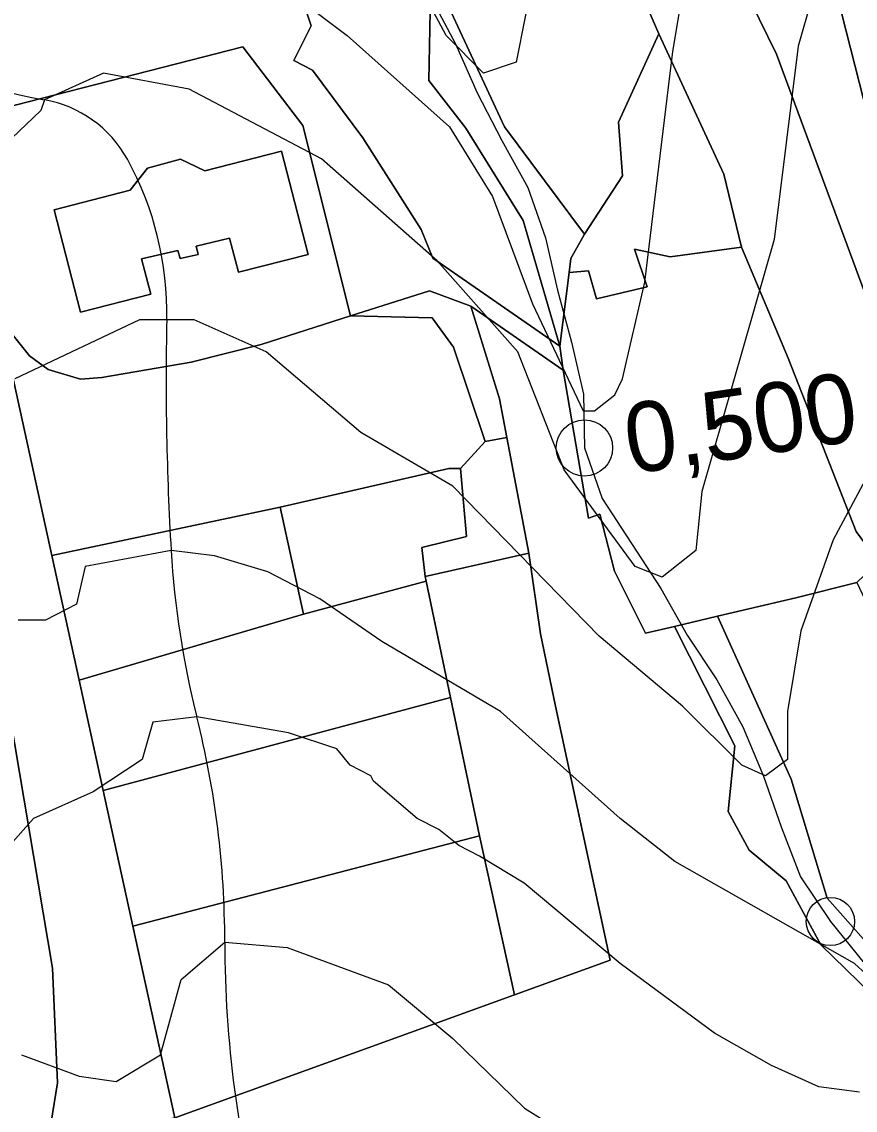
# Model space of a CAD drawing. Extents: x -510989 to -501240, y -1184665 to -1176089.
# Drawn here: x -504614 to -504458.7, y -1182645.4 to -1182442.4 of the extents above; entities that cross this region are included whole.
import ezdxf

# ---------------------------------------------------------------- set-up
doc = ezdxf.new("R2010")
doc.units = 0
for name, color, linetype in [('lesni_pozemek', 7, 'Continuous'), ('NAVRH_rozvodnice', 7, 'Continuous'), ('orna_puda', 7, 'Continuous'), ('ostatni_plocha_x_neplodna_puda', 7, 'Continuous'), ('ostatni_plocha_x_ostatni_komunikace', 7, 'Continuous'), ('ostatni_plocha_x_zelen', 7, 'Continuous'), ('ovocny_sad', 7, 'Continuous'), ('STAV_zaplavove_uzemi', 7, 'Continuous'), ('trasovani_toku', 7, 'Continuous'), ('trvaly_travni_porost', 7, 'Continuous'), ('vrstevnice_01', 7, 'Continuous'), ('vrstevnice_02', 7, 'Continuous'), ('zastavena_plocha_a_nadvori', 7, 'Continuous'), ('zastavena_plocha_a_nadvori_x_zboreniste', 7, 'Continuous')]:
    doc.layers.add(name, color=color, linetype=linetype)

msp = doc.modelspace()

# ---------------------------------------------------------------- linework, layer by layer
at = {"layer": 'lesni_pozemek'}
for points in [[(-504573.32, -1182382.22), (-504558.1, -1182379.69), (-504553.45, -1182392.38), (-504552.55, -1182416.88), (-504537.89, -1182440.46), (-504538.14, -1182453.37), (-504531.29, -1182462.26), (-504520.59, -1182479.51), (-504513.75, -1182502.9), (-504537.39, -1182486.53), (-504539.6, -1182481.14), (-504550.43, -1182464.05), (-504559.82, -1182451.48), (-504563.3, -1182449.67), (-504560.11, -1182443.21), (-504566.52, -1182423.89)], [(-504538.83, -1182545.87), (-504519.54, -1182541.5), (-504517.37, -1182556.52), (-504514.54, -1182570.03), (-504504.36, -1182617.36), (-504522.2, -1182623.85), (-504528.72, -1182594.2), (-504534.11, -1182568.42), (-504538.65, -1182546.72)], [(-504484.36, -1182553.26), (-504470.6, -1182583.61), (-504463.9, -1182605.8), (-504441.71, -1182630.91), (-504429.65, -1182661.94), (-504413.93, -1182685.1), (-504407.11, -1182696.55), (-504400.77, -1182701.43), (-504400.5, -1182702.56), (-504394.66, -1182707), (-504393.85, -1182708.89), (-504400.74, -1182709.57), (-504411.67, -1182710.63), (-504430.76, -1182693.84), (-504439.24, -1182680.04), (-504442.8, -1182651.66), (-504438.17, -1182646.67), (-504439.39, -1182639.55), (-504465.08, -1182614.54), (-504471.59, -1182602.62), (-504478.43, -1182596.87), (-504482.37, -1182589.69), (-504481.12, -1182577.4), (-504492.36, -1182555.2)]]:
    msp.add_lwpolyline(points, close=True, dxfattribs=at)
msp.add_lwpolyline([(-504585.52, -1182646.79), (-504568.82, -1182640.74), (-504522.2, -1182623.85), (-504504.36, -1182617.36), (-504514.54, -1182570.03), (-504517.37, -1182556.52), (-504519.54, -1182541.5), (-504523.64, -1182519.97), (-504525.02, -1182512.73), (-504530.31, -1182495.45), (-504513.11, -1182507.41), (-504508.4, -1182534.97), (-504506.29, -1182534.26), (-504503.53, -1182544.89), (-504497.76, -1182556.43), (-504492.36, -1182555.2), (-504481.12, -1182577.4), (-504482.37, -1182589.69), (-504478.43, -1182596.87), (-504471.59, -1182602.62), (-504465.08, -1182614.54), (-504439.39, -1182639.55), (-504438.17, -1182646.67)], dxfattribs=at)
at = {"layer": 'NAVRH_rozvodnice'}
for centre, radius, start, end in [((-504594.88, -1182370.98), 87.31, 211.0417, 260.1547), ((-504613.56, -1182478.6), 21.92, 28.7793, 80.1547), ((-504646.57, -1182496.73), 59.58, 358.7802, 28.7793), ((-504051.83, -1182509.4), 535.29, 178.7802, 183.3848), ((-504419.29, -1182531.13), 167.19, 183.3848, 194.15), ((-504748.2, -1182614.05), 172.01, 0.0167, 14.15), ((-504365.5, -1182613.94), 210.69, 180.0167, 195.009)]:
    msp.add_arc(centre, radius, start, end, dxfattribs=at)
at = {"layer": 'orna_puda'}
for points in [[(-504483.5, -1182390.37), (-504480.27, -1182396.41), (-504466.11, -1182421.72), (-504457.14, -1182456.86), (-504437.28, -1182494.12), (-504439.58, -1182494.52), (-504447.11, -1182495.85), (-504444.41, -1182505.45), (-504451.18, -1182508.46), (-504473.39, -1182448.47), (-504499.12, -1182395.82)], [(-504499.12, -1182395.82), (-504473.39, -1182448.47), (-504451.18, -1182508.46), (-504450.34, -1182510.72), (-504446.06, -1182521.14), (-504441.56, -1182532.11), (-504445.47, -1182534.75), (-504454.38, -1182543.14), (-504458.53, -1182537.45), (-504464.19, -1182523.03), (-504471.2, -1182505.18), (-504479.91, -1182484.47), (-504483.21, -1182470.86), (-504495.28, -1182444.66), (-504504.85, -1182422.65), (-504513.49, -1182405.93), (-504515.06, -1182401.38)], [(-504608.41, -1182541.97), (-504565.86, -1182532.94), (-504561.51, -1182552.86), (-504603.34, -1182565.18)]]:
    msp.add_lwpolyline(points, close=True, dxfattribs=at)
at = {"layer": 'ostatni_plocha_x_neplodna_puda'}
for points in [[(-504553.45, -1182392.38), (-504542.28, -1182422.83), (-504524.05, -1182462.01), (-504509.12, -1182482.06), (-504511.71, -1182486.59), (-504512.02, -1182489.16), (-504513.75, -1182502.9), (-504520.59, -1182479.51), (-504531.29, -1182462.26), (-504538.14, -1182453.37), (-504537.89, -1182440.46), (-504552.55, -1182416.88)], [(-504530.31, -1182495.45), (-504525.02, -1182512.73), (-504523.64, -1182519.97), (-504527.67, -1182520.7), (-504533.54, -1182503.1), (-504537.52, -1182497.62), (-504552.76, -1182497.25), (-504538.05, -1182492.62)], [(-504527.67, -1182520.7), (-504523.64, -1182519.97), (-504519.54, -1182541.5), (-504538.83, -1182545.87), (-504539.45, -1182540.47), (-504531.16, -1182538.38), (-504532.25, -1182525.75)]]:
    msp.add_lwpolyline(points, close=True, dxfattribs=at)
msp.add_lwpolyline([(-504630.43, -1182488.04), (-504608.32, -1182618.85), (-504607.36, -1182640.23), (-504611.77, -1182667.61), (-504623.06, -1182646.35)], dxfattribs=at)
at = {"layer": 'ostatni_plocha_x_ostatni_komunikace'}
msp.add_lwpolyline([(-504618.04, -1182497.86), (-504608.41, -1182541.97), (-504603.34, -1182565.18), (-504598.85, -1182585.72), (-504593.32, -1182611.07), (-504585.52, -1182646.79), (-504590.37, -1182647.84), (-504593.41, -1182648.12), (-504597.52, -1182651.15), (-504599.57, -1182657.86), (-504609.45, -1182700.52), (-504608.44, -1182684.21), (-504609.38, -1182684.36), (-504611.77, -1182667.61), (-504607.36, -1182640.23), (-504608.32, -1182618.85), (-504630.43, -1182488.04)], dxfattribs=at)
at = {"layer": 'ostatni_plocha_x_zelen'}
msp.add_lwpolyline([(-504641.21, -1182396.51), (-504609.62, -1182388.24), (-504601.44, -1182386.88), (-504573.32, -1182382.22), (-504566.52, -1182423.89), (-504560.11, -1182443.21), (-504563.3, -1182449.67), (-504559.82, -1182451.48), (-504550.43, -1182464.05), (-504539.6, -1182481.14), (-504537.39, -1182486.53), (-504513.75, -1182502.9), (-504513.11, -1182507.41), (-504530.31, -1182495.45), (-504538.05, -1182492.62), (-504552.76, -1182497.25), (-504561.65, -1182461.8), (-504572.85, -1182447.14), (-504617.69, -1182458.63)], dxfattribs=at)
for points in [[(-504617.69, -1182458.63), (-504572.85, -1182447.14), (-504561.65, -1182461.8), (-504552.76, -1182497.25), (-504569.38, -1182502.62), (-504582.47, -1182505.92), (-504599.08, -1182508.75), (-504603.05, -1182509.04), (-504609.09, -1182507.24), (-504612.59, -1182504.69), (-504618.04, -1182497.86), (-504617.97, -1182490.12)], [(-504590.57, -1182469.73), (-504593.81, -1182473.82), (-504608.01, -1182477.47), (-504603.1, -1182496.55), (-504589.99, -1182493.23), (-504591.69, -1182486.63), (-504584.91, -1182485.05), (-504584.52, -1182486.59), (-504581.13, -1182485.8), (-504581.52, -1182484.26), (-504575.28, -1182482.81), (-504573.66, -1182489.09), (-504560.67, -1182485.81), (-504565.61, -1182466.57), (-504579.89, -1182470.24), (-504584.47, -1182468.06)]]:
    msp.add_lwpolyline(points, close=True, dxfattribs=at)
at = {"layer": 'ovocny_sad'}
msp.add_lwpolyline([(-504479.91, -1182484.47), (-504471.2, -1182505.18), (-504464.19, -1182523.03), (-504458.53, -1182537.45), (-504454.38, -1182543.14), (-504458.37, -1182546.96), (-504469.74, -1182549.81), (-504484.36, -1182553.26), (-504492.36, -1182555.2), (-504497.76, -1182556.43), (-504503.53, -1182544.89), (-504506.29, -1182534.26), (-504508.4, -1182534.97), (-504513.11, -1182507.41), (-504513.75, -1182502.9), (-504512.02, -1182489.16), (-504508.41, -1182488.9), (-504506.91, -1182494.1), (-504497.46, -1182491.83), (-504499.82, -1182484.84), (-504493.21, -1182486.26)], close=True, dxfattribs=at)
at = {"layer": 'STAV_zaplavove_uzemi'}
msp.add_spline([(-502250.32, -1184002.61), (-502355.07, -1183875.41), (-502442.37, -1183790.61), (-502477.29, -1183700.82), (-502532.16, -1183578.61), (-502567.08, -1183448.91), (-502626.05, -1183402.34), (-502705.41, -1183380.59), (-502814.2, -1183349.87), (-502882.03, -1183297.39), (-502931.95, -1183237.24), (-503042.02, -1183107.97), (-503139.64, -1183018.94), (-503222.14, -1182957.59), (-503308.56, -1182839.96), (-503316.24, -1182784.92), (-503330.32, -1182756.77), (-503348.24, -1182719.65), (-503334.16, -1182651.82), (-503323.92, -1182595.5), (-503313.68, -1182526.39), (-503294.1, -1182480.5), (-503251.86, -1182396.03), (-503229.34, -1182314.37), (-503216.1, -1182227.15), (-503242.43, -1182174.5), (-503271.86, -1182129.59), (-503287.34, -1182081.58), (-503343.88, -1182028.1), (-503361.79, -1182008.91), (-503396.35, -1181952.59), (-503442.43, -1181933.39), (-503497.46, -1181888.6), (-503525.62, -1181860.44), (-503528.18, -1181837.4), (-503548.66, -1181767.01), (-503558.9, -1181729.89), (-503576.82, -1181682.53), (-503578.1, -1181621.1), (-503567.86, -1181572.46), (-503552.5, -1181536.63), (-503538.04, -1181458.36), (-503518.33, -1181411.9), (-503509.88, -1181341.51), (-503497.21, -1181207.63), (-503499.77, -1181097.56), (-503498.02, -1181031.35), (-503510.82, -1180970.85), (-503549.22, -1180952.23), (-503571.32, -1180940.6), (-503605.07, -1180937.11), (-503651.61, -1180939.44), (-503671.39, -1180917.33), (-503679.53, -1180892.89), (-503713.27, -1180871.95), (-503727.24, -1180859.15), (-503734.22, -1180833.55), (-503728.4, -1180799.81), (-503741.2, -1180770.72), (-503722.82, -1180725.17), (-503721.54, -1180703.41), (-503731.78, -1180697.01), (-503767.61, -1180699.57), (-503790.65, -1180697.01), (-503817.53, -1180697.01), (-503861.04, -1180686.77), (-503889.2, -1180675.25), (-503900.72, -1180668.85), (-503953.2, -1180679.09), (-503997.99, -1180697.01), (-504063.27, -1180722.61), (-504109.34, -1180749.49), (-504142.62, -1180776.36), (-504177.18, -1180796.84), (-504211.73, -1180817.32), (-504414.98, -1180961.5), (-504472.7, -1180998.11), (-504544.51, -1181068.5), (-504600.82, -1181143.12), (-504621.94, -1181196.62), (-504641.65, -1181267.01), (-504660.25, -1181350.62), (-504634.7, -1181398.32), (-504617.66, -1181447.72), (-504600.62, -1181492.01), (-504587, -1181548.23), (-504592.11, -1181628.29), (-504569.96, -1181682.81), (-504568.26, -1181664.07), (-504554.63, -1181621.48), (-504547.82, -1181597.63)], degree=3, dxfattribs=at)
at = {"layer": 'trasovani_toku'}
for p, q in [((-504537.88, -1182437.7), (-504533.19, -1182446.53)), ((-504533.19, -1182446.53), (-504529.18, -1182455.69)), ((-504529.18, -1182455.69), (-504524.53, -1182464.55)), ((-504524.53, -1182464.55), (-504519.73, -1182473.32)), ((-504519.73, -1182473.32), (-504516.41, -1182482.75)), ((-504516.41, -1182482.75), (-504514.18, -1182492.5)), ((-504514.18, -1182492.5), (-504511.55, -1182502.15)), ((-504511.55, -1182502.15), (-504509.31, -1182511.89)), ((-504509.31, -1182511.89), (-504509.16, -1182521.89)), ((-504509.16, -1182521.89), (-504505.88, -1182531.34)), ((-504505.88, -1182531.34), (-504500.41, -1182539.71)), ((-504500.41, -1182539.71), (-504494.91, -1182548.07)), ((-504494.91, -1182548.07), (-504490.02, -1182556.79)), ((-504490.02, -1182556.79), (-504484.46, -1182565.1)), ((-504484.46, -1182565.1), (-504479.64, -1182573.86)), ((-504479.64, -1182573.86), (-504475.79, -1182583.09)), ((-504475.79, -1182583.09), (-504472.49, -1182592.53)), ((-504472.49, -1182592.53), (-504468.87, -1182601.85)), ((-504468.87, -1182601.85), (-504463.32, -1182610.17)), ((-504463.32, -1182610.17), (-504457.01, -1182617.93))]:
    msp.add_line(p, q, dxfattribs=at)
for centre, radius in [((-504509.16, -1182521.89), 5.25), ((-504463.32, -1182610.17), 4.5)]:
    msp.add_circle(centre, radius, dxfattribs=at)
at = {"layer": 'trvaly_travni_porost'}
for points in [[(-504558.49, -1182377.46), (-504525.84, -1182370.06), (-504522.29, -1182380.38), (-504538.72, -1182385.21), (-504537.23, -1182390.75), (-504520.42, -1182385.81), (-504515.06, -1182401.38), (-504513.49, -1182405.93), (-504504.85, -1182422.65), (-504495.28, -1182444.66), (-504502.78, -1182461.17), (-504502.08, -1182471.19), (-504509.12, -1182482.06), (-504524.05, -1182462.01), (-504542.28, -1182422.83), (-504553.45, -1182392.38), (-504558.1, -1182379.69)], [(-504466.11, -1182421.72), (-504413.7, -1182402.29), (-504403.28, -1182448.04), (-504410.51, -1182449.89), (-504400.59, -1182485.45), (-504410.37, -1182489.19), (-504424.1, -1182495.87), (-504403.05, -1182551.15), (-504367.8, -1182641.43), (-504375.6, -1182644.92), (-504398.36, -1182588.59), (-504414.39, -1182547.28), (-504429.03, -1182513.42), (-504437.22, -1182494.46), (-504437.28, -1182494.12), (-504457.14, -1182456.86)], [(-504537.52, -1182497.62), (-504533.54, -1182503.1), (-504527.67, -1182520.7), (-504532.25, -1182525.75), (-504534.46, -1182525.75), (-504565.86, -1182532.94), (-504608.41, -1182541.97), (-504618.04, -1182497.86), (-504612.59, -1182504.69), (-504609.09, -1182507.24), (-504603.05, -1182509.04), (-504599.08, -1182508.75), (-504582.47, -1182505.92), (-504569.38, -1182502.62), (-504552.76, -1182497.25)], [(-504534.46, -1182525.75), (-504532.25, -1182525.75), (-504531.16, -1182538.38), (-504539.45, -1182540.47), (-504538.83, -1182545.87), (-504538.65, -1182546.72), (-504561.51, -1182552.86), (-504565.86, -1182532.94)], [(-504561.51, -1182552.86), (-504538.65, -1182546.72), (-504534.11, -1182568.42), (-504598.85, -1182585.72), (-504603.34, -1182565.18)], [(-504469.74, -1182549.81), (-504458.37, -1182546.96), (-504450.57, -1182563.65), (-504442.08, -1182591.33), (-504407, -1182675), (-504400.77, -1182701.43), (-504407.11, -1182696.55), (-504413.93, -1182685.1), (-504429.65, -1182661.94), (-504441.71, -1182630.91), (-504463.9, -1182605.8), (-504470.6, -1182583.61), (-504484.36, -1182553.26)], [(-504598.85, -1182585.72), (-504534.11, -1182568.42), (-504528.72, -1182594.2), (-504593.32, -1182611.07)], [(-504593.32, -1182611.07), (-504528.72, -1182594.2), (-504522.2, -1182623.85), (-504568.82, -1182640.74), (-504585.52, -1182646.79)]]:
    msp.add_lwpolyline(points, close=True, dxfattribs=at)
at = {"layer": 'vrstevnice_01'}
for points in [[(-504579.91, -1182425), (-504553.41, -1182445), (-504534.31, -1182462), (-504526.31, -1182475), (-504518.81, -1182495), (-504509.41, -1182515), (-504507.31, -1182515), (-504503.5, -1182512), (-504502.09, -1182509), (-504497.91, -1182491), (-504492.69, -1182448), (-504490, -1182432)], [(-504435.31, -1182435), (-504437.5, -1182446), (-504441, -1182487), (-504445.31, -1182504), (-504449.41, -1182514), (-504462.81, -1182539), (-504468.81, -1182556), (-504471.31, -1182571), (-504471.31, -1182580), (-504475.41, -1182583), (-504479.81, -1182581), (-504490.91, -1182570), (-504506.41, -1182557), (-504533.69, -1182529), (-504550.81, -1182519), (-504568.5, -1182504), (-504581.91, -1182498), (-504592.09, -1182498), (-504615.31, -1182509)], [(-504581.41, -1182572), (-504589.59, -1182573), (-504591.59, -1182580), (-504600.69, -1182586), (-504611.81, -1182591), (-504618.09, -1182598)], [(-504457.91, -1182642), (-504465.5, -1182641), (-504474.31, -1182637), (-504484.91, -1182631), (-504502.5, -1182618), (-504520.41, -1182603), (-504528.69, -1182598), (-504532.59, -1182596), (-504536.31, -1182593), (-504540.31, -1182591), (-504548.5, -1182584), (-504549, -1182583), (-504552.81, -1182581), (-504555.31, -1182578), (-504564.31, -1182575), (-504581.41, -1182572)]]:
    msp.add_lwpolyline(points, dxfattribs=at)
at = {"layer": 'vrstevnice_02'}
for points in [[(-504453.31, -1182212), (-504455, -1182232), (-504463.19, -1182274), (-504466.91, -1182315), (-504469.81, -1182326), (-504476.59, -1182341), (-504483.09, -1182352), (-504503.31, -1182377), (-504509.59, -1182389), (-504514.31, -1182402), (-504518.5, -1182433), (-504521.91, -1182450), (-504528, -1182452), (-504534.91, -1182445), (-504546.69, -1182423), (-504557.09, -1182412), (-504585.81, -1182390), (-504596.81, -1182378), (-504606.81, -1182372), (-504616.81, -1182368)], [(-504464.5, -1182430), (-504469.31, -1182447), (-504473.81, -1182483), (-504487.31, -1182530), (-504488.41, -1182541), (-504494.69, -1182546), (-504499.69, -1182544), (-504512.91, -1182526), (-504521.59, -1182504), (-504536.59, -1182487), (-504558.19, -1182468), (-504582.81, -1182455), (-504598.81, -1182452), (-504609.81, -1182457), (-504610.5, -1182459), (-504620, -1182468)], [(-504408.5, -1182442), (-504412.41, -1182489), (-504415.81, -1182501), (-504427.41, -1182523), (-504433.69, -1182540), (-504438.91, -1182574), (-504446.91, -1182600), (-504447.59, -1182613), (-504450.69, -1182621), (-504454.5, -1182622), (-504458.81, -1182618), (-504492.31, -1182599), (-504502.5, -1182591), (-504524.81, -1182571), (-504546.91, -1182558), (-504558.5, -1182550), (-504568.19, -1182545), (-504578.09, -1182542), (-504586.19, -1182541), (-504602.19, -1182544), (-504603.81, -1182551), (-504609.59, -1182554), (-504614.69, -1182554)], [(-504614.09, -1182635), (-504603.31, -1182639), (-504596.41, -1182640), (-504588.19, -1182635), (-504584.31, -1182621), (-504576.19, -1182614), (-504564.59, -1182615), (-504545.69, -1182622), (-504533.69, -1182632), (-504520.31, -1182645), (-504488.31, -1182665)]]:
    msp.add_lwpolyline(points, dxfattribs=at)
at = {"layer": 'zastavena_plocha_a_nadvori'}
msp.add_lwpolyline([(-504495.28, -1182444.66), (-504483.21, -1182470.86), (-504479.91, -1182484.47), (-504493.21, -1182486.26), (-504499.82, -1182484.84), (-504497.46, -1182491.83), (-504506.91, -1182494.1), (-504508.41, -1182488.9), (-504512.02, -1182489.16), (-504511.71, -1182486.59), (-504509.12, -1182482.06), (-504502.08, -1182471.19), (-504502.78, -1182461.17)], close=True, dxfattribs=at)
at = {"layer": 'zastavena_plocha_a_nadvori_x_zboreniste'}
msp.add_lwpolyline([(-504590.57, -1182469.73), (-504584.47, -1182468.06), (-504579.89, -1182470.24), (-504565.61, -1182466.57), (-504560.67, -1182485.81), (-504573.66, -1182489.09), (-504575.28, -1182482.81), (-504581.52, -1182484.26), (-504581.13, -1182485.8), (-504584.52, -1182486.59), (-504584.91, -1182485.05), (-504591.69, -1182486.63), (-504589.99, -1182493.23), (-504603.1, -1182496.55), (-504608.01, -1182477.47), (-504593.81, -1182473.82)], close=True, dxfattribs=at)

# ---------------------------------------------------------------- texts
at = {"layer": 'trasovani_toku'}
msp.add_text('0,500', height=13, rotation=8.4069, dxfattribs=at).set_placement((-504500.65, -1182526.79))

doc.saveas('drawing.dxf')
